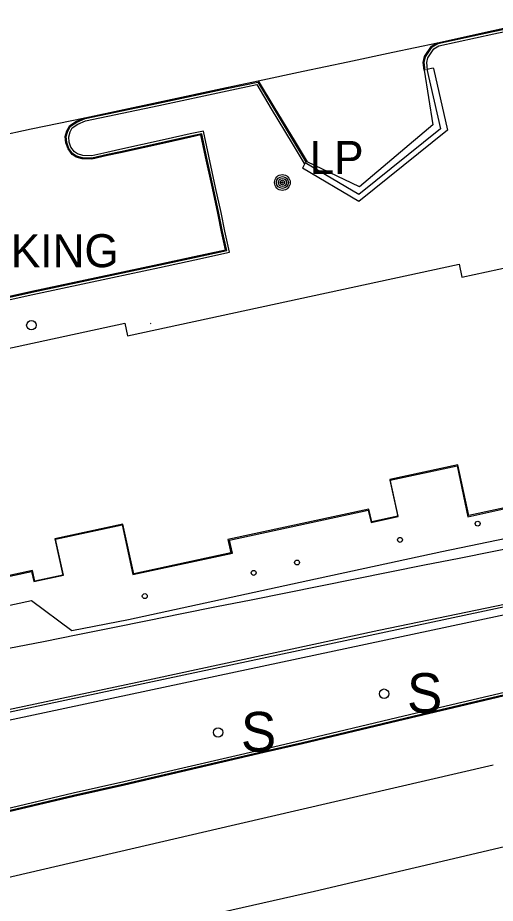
# Model space of a CAD drawing. Extents: x 368532 to 392481, y 10654822 to 10676899.
# Drawn here: x 386746.2 to 386818.5, y 10655453.5 to 10655587.7 of the extents above; entities that cross this region are included whole.
import ezdxf

# ---------------------------------------------------------------- set-up
doc = ezdxf.new("R2010")
doc.units = 0
for name, color, linetype in [('p_Catenary', 7, 'Continuous'), ('p_dtm sidewalk', 7, 'Continuous'), ('p_dtm slab', 7, 'Continuous'), ('p_road - paved curb', 7, 'Continuous'), ('p_road general road feature', 7, 'Continuous'), ('p_road paint stripe', 7, 'Continuous'), ('p_structure building', 7, 'Continuous'), ('p_structure fence', 7, 'Continuous'), ('p_structure sign', 7, 'Continuous'), ('p_structure unidentified', 7, 'Continuous'), ('p_structure wall', 7, 'Continuous'), ('p_utility general pole', 7, 'Continuous')]:
    doc.layers.add(name, color=color, linetype=linetype)

msp = doc.modelspace()

# ---------------------------------------------------------------- linework, layer by layer
at = {"layer": 'p_Catenary'}
msp.add_lwpolyline([(386708.11, 10655484.78), (386713.35, 10655485.84), (386718.6, 10655486.89), (386723.85, 10655487.94), (386729.09, 10655488.99), (386734.34, 10655490.04), (386739.59, 10655491.1), (386744.83, 10655492.15), (386750.08, 10655493.2), (386755.32, 10655494.25), (386760.57, 10655495.3), (386765.82, 10655496.35), (386771.06, 10655497.41), (386776.31, 10655498.46), (386781.56, 10655499.51), (386786.8, 10655500.56), (386792.05, 10655501.61), (386797.29, 10655502.67), (386802.54, 10655503.72), (386807.79, 10655504.77), (386813.03, 10655505.82), (386818.28, 10655506.87), (386823.53, 10655507.93)], dxfattribs=at)
at = {"layer": 'p_dtm sidewalk'}
msp.add_line((386766.36, 10655541.33), (386766.25, 10655541.3), dxfattribs=at)
at = {"layer": 'p_dtm slab'}
for p, q in [((386802.61, 10655517.61), (386812.75, 10655519.78)), ((386812.75, 10655519.78), (386814.35, 10655512.05)), ((386803.81, 10655512.13), (386802.61, 10655517.61)), ((386814.35, 10655512.05), (386829.08, 10655515.35)), ((386778.25, 10655508.52), (386799.27, 10655513.08)), ((386799.27, 10655513.08), (386799.7, 10655511.22)), ((386799.7, 10655511.22), (386803.81, 10655512.13)), ((386751.89, 10655508.7), (386762.03, 10655510.87)), ((386762.03, 10655510.87), (386763.6, 10655503.31)), ((386829.11, 10655510.64), (386810.41, 10655506.77)), ((386753.1, 10655503.21), (386751.89, 10655508.7)), ((386778.7, 10655506.58), (386778.25, 10655508.52)), ((386763.6, 10655503.31), (386778.7, 10655506.58)), ((386810.41, 10655506.77), (386790.14, 10655502.37)), ((386731.89, 10655500.24), (386748.29, 10655503.76)), ((386748.29, 10655503.76), (386748.65, 10655502.24)), ((386748.65, 10655502.24), (386753.1, 10655503.21)), ((386790.14, 10655502.37), (386762.96, 10655496.47)), ((386748.27, 10655499.33), (386712, 10655491.49)), ((386754.41, 10655494.77), (386748.27, 10655499.33)), ((386762.96, 10655496.47), (386754.41, 10655494.77))]:
    msp.add_line(p, q, dxfattribs=at)
at = {"layer": 'p_road - paved curb'}
for p, q in [((386818.17, 10655585.72), (386827.18, 10655587.66)), ((386818.2, 10655585.57), (386827.21, 10655587.51)), ((386818.28, 10655585.23), (386827.29, 10655587.17)), ((386809.75, 10655583.88), (386818.17, 10655585.72)), ((386809.81, 10655583.74), (386818.2, 10655585.57)), ((386809.94, 10655583.41), (386818.28, 10655585.23)), ((386802.98, 10655582.44), (386809.75, 10655583.88)), ((386796.2, 10655580.99), (386802.98, 10655582.44)), ((386789.42, 10655579.54), (386796.2, 10655580.99)), ((386782.62, 10655578.09), (386789.42, 10655579.54)), ((386777.83, 10655577.07), (386782.62, 10655578.09)), ((386777.86, 10655576.92), (386782.55, 10655577.92)), ((386767.47, 10655574.87), (386777.83, 10655577.07)), ((386767.5, 10655574.72), (386777.86, 10655576.92)), ((386767.57, 10655574.38), (386777.93, 10655576.58)), ((386777.93, 10655576.58), (386782.38, 10655577.52)), ((386756.38, 10655572.52), (386767.47, 10655574.87)), ((386756.41, 10655572.37), (386767.5, 10655574.72)), ((386756.48, 10655572.03), (386767.57, 10655574.38)), ((386748.24, 10655570.81), (386756.38, 10655572.52)), ((386740.12, 10655569.08), (386748.24, 10655570.81)), ((386823.58, 10655486.32), (386809.33, 10655482.97)), ((386823.66, 10655485.98), (386809.41, 10655482.63)), ((386823.69, 10655485.83), (386809.44, 10655482.48)), ((386809.33, 10655482.97), (386803.59, 10655481.62)), ((386809.41, 10655482.63), (386803.68, 10655481.28)), ((386809.44, 10655482.48), (386803.71, 10655481.13)), ((386803.59, 10655481.62), (386789.23, 10655478.19)), ((386803.68, 10655481.28), (386789.31, 10655477.85)), ((386803.71, 10655481.13), (386789.34, 10655477.7)), ((386789.23, 10655478.19), (386783.41, 10655476.84)), ((386789.31, 10655477.85), (386783.49, 10655476.5)), ((386789.34, 10655477.7), (386783.52, 10655476.35)), ((386783.41, 10655476.84), (386762.24, 10655471.93)), ((386783.49, 10655476.5), (386762.32, 10655471.59)), ((386783.52, 10655476.35), (386762.35, 10655471.44)), ((386762.24, 10655471.93), (386754.58, 10655470.18)), ((386762.32, 10655471.59), (386754.66, 10655469.84)), ((386762.35, 10655471.44), (386754.69, 10655469.69)), ((386754.58, 10655470.18), (386735.11, 10655465.63)), ((386754.66, 10655469.84), (386735.19, 10655465.29)), ((386754.69, 10655469.69), (386735.22, 10655465.14))]:
    msp.add_line(p, q, dxfattribs=at)
at = {"layer": 'p_road general road feature'}
for p, q in [((386807.81, 10655581.78), (386808.84, 10655583.34)), ((386807.95, 10655581.72), (386808.95, 10655583.23)), ((386808.84, 10655583.34), (386809.75, 10655583.88)), ((386808.95, 10655583.23), (386809.81, 10655583.74)), ((386809.19, 10655582.97), (386809.94, 10655583.41)), ((386807.61, 10655580.9), (386807.81, 10655581.78)), ((386807.76, 10655580.89), (386807.95, 10655581.72)), ((386808.28, 10655581.58), (386809.19, 10655582.97)), ((386807.72, 10655579.69), (386807.61, 10655580.9)), ((386807.87, 10655579.7), (386807.76, 10655580.89)), ((386808.12, 10655580.87), (386808.28, 10655581.58)), ((386808.22, 10655579.74), (386808.12, 10655580.87)), ((386807.72, 10655579.69), (386809.05, 10655571.44)), ((386782.55, 10655577.92), (386784.86, 10655574.06)), ((386782.62, 10655578.09), (386784.99, 10655574.14)), ((386782.38, 10655577.52), (386784.56, 10655573.88)), ((386784.56, 10655573.88), (386787.77, 10655568.59)), ((386784.86, 10655574.06), (386788.07, 10655568.77)), ((386784.99, 10655574.14), (386788.2, 10655568.85)), ((386755.07, 10655571.97), (386756.38, 10655572.52)), ((386755.14, 10655571.84), (386756.41, 10655572.37)), ((386753.64, 10655570.55), (386754.08, 10655571.32)), ((386753.78, 10655570.49), (386754.19, 10655571.21)), ((386754.08, 10655571.32), (386755.07, 10655571.97)), ((386754.11, 10655570.36), (386754.45, 10655570.97)), ((386754.19, 10655571.21), (386755.14, 10655571.84)), ((386754.45, 10655570.97), (386755.3, 10655571.53)), ((386755.3, 10655571.53), (386756.48, 10655572.03)), ((386809.05, 10655571.44), (386797.97, 10655562.02)), ((386753.4, 10655569.67), (386753.64, 10655570.55)), ((386753.48, 10655568.71), (386753.4, 10655569.67)), ((386753.55, 10655569.66), (386753.78, 10655570.49)), ((386753.63, 10655568.74), (386753.55, 10655569.66)), ((386753.91, 10655569.62), (386754.11, 10655570.36)), ((386753.97, 10655568.82), (386753.91, 10655569.62)), ((386772.32, 10655570.06), (386768.51, 10655569.21)), ((386772.4, 10655569.72), (386768.59, 10655568.87)), ((386774.31, 10655570.5), (386772.32, 10655570.06)), ((386774.05, 10655570.08), (386772.4, 10655569.72)), ((386773.93, 10655569.9), (386772.43, 10655569.57)), ((386774.64, 10655566.59), (386773.93, 10655569.9)), ((386774.79, 10655566.62), (386774.05, 10655570.08)), ((386775.13, 10655566.7), (386774.31, 10655570.5)), ((386753.81, 10655567.8), (386753.48, 10655568.71)), ((386753.94, 10655567.87), (386753.63, 10655568.74)), ((386754.25, 10655568.04), (386753.97, 10655568.82)), ((386768.51, 10655569.21), (386761.67, 10655567.69)), ((386768.59, 10655568.87), (386761.75, 10655567.35)), ((386768.62, 10655568.72), (386761.78, 10655567.2)), ((386772.43, 10655569.57), (386768.62, 10655568.72)), ((386787.77, 10655568.59), (386789.59, 10655565.57)), ((386788.07, 10655568.77), (386789.89, 10655565.75)), ((386788.2, 10655568.85), (386790.02, 10655565.83)), ((386754.45, 10655566.95), (386753.81, 10655567.8)), ((386754.56, 10655567.06), (386753.94, 10655567.87)), ((386754.8, 10655567.32), (386754.25, 10655568.04)), ((386755.02, 10655566.56), (386754.45, 10655566.95)), ((386755.08, 10655566.7), (386754.56, 10655567.06)), ((386755.23, 10655567.02), (386754.8, 10655567.32)), ((386756.05, 10655566.8), (386755.23, 10655567.02)), ((386759.69, 10655567.26), (386757.4, 10655566.73)), ((386759.77, 10655566.92), (386757.43, 10655566.38)), ((386761.67, 10655567.69), (386759.69, 10655567.26)), ((386761.75, 10655567.35), (386759.77, 10655566.92)), ((386761.78, 10655567.2), (386759.8, 10655566.77)), ((386755.97, 10655566.3), (386755.02, 10655566.56)), ((386755.99, 10655566.45), (386755.08, 10655566.7)), ((386757.44, 10655566.23), (386755.97, 10655566.3)), ((386757.43, 10655566.38), (386755.99, 10655566.45)), ((386757.4, 10655566.73), (386756.05, 10655566.8)), ((386759.8, 10655566.77), (386757.44, 10655566.23)), ((386775.67, 10655561.82), (386774.64, 10655566.59)), ((386775.82, 10655561.85), (386774.79, 10655566.62)), ((386776.16, 10655561.93), (386775.13, 10655566.7)), ((386797.97, 10655562.02), (386790.02, 10655565.83)), ((386776.49, 10655558.04), (386775.67, 10655561.82)), ((386776.64, 10655558.07), (386775.82, 10655561.85)), ((386776.98, 10655558.14), (386776.16, 10655561.93)), ((386777.07, 10655555.25), (386776.49, 10655558.04)), ((386777.22, 10655555.28), (386776.64, 10655558.07)), ((386777.56, 10655555.35), (386776.98, 10655558.14)), ((386777.67, 10655552.51), (386777.07, 10655555.25)), ((386777.85, 10655552.39), (386777.22, 10655555.28)), ((386778.27, 10655552.13), (386777.56, 10655555.35)), ((386772.93, 10655551.5), (386777.67, 10655552.51)), ((386772.96, 10655551.35), (386777.85, 10655552.39)), ((386767.54, 10655550.34), (386772.93, 10655551.5)), ((386767.57, 10655550.19), (386772.96, 10655551.35)), ((386767.65, 10655549.85), (386773.03, 10655551.01)), ((386773.03, 10655551.01), (386778.27, 10655552.13)), ((386760.43, 10655548.81), (386767.54, 10655550.34)), ((386760.46, 10655548.66), (386767.57, 10655550.19)), ((386760.53, 10655548.32), (386767.65, 10655549.85)), ((386748.35, 10655546.23), (386760.43, 10655548.81)), ((386748.38, 10655546.08), (386760.46, 10655548.66)), ((386748.46, 10655545.74), (386760.53, 10655548.32)), ((386744.5, 10655545.39), (386748.35, 10655546.23)), ((386744.53, 10655545.24), (386748.38, 10655546.08)), ((386744.61, 10655544.9), (386748.46, 10655545.74))]:
    msp.add_line(p, q, dxfattribs=at)
at = {"layer": 'p_road paint stripe'}
for p, q in [((386779.16, 10655465.44), (386818.2, 10655474.5)), ((386729.57, 10655453.96), (386779.16, 10655465.44)), ((386791.13, 10655455.34), (386832.71, 10655465.18)), ((386752.75, 10655446.74), (386791.13, 10655455.34))]:
    msp.add_line(p, q, dxfattribs=at)
at = {"layer": 'p_structure building'}
for points in [[(386719.97, 10655532.22), (386762.4, 10655541.39), (386762.82, 10655539.47), (386813.04, 10655550.32), (386813.46, 10655548.36), (386828.39, 10655551.59)], [(386829.02, 10655515.4), (386814.48, 10655512.26), (386812.83, 10655519.92), (386802.55, 10655517.7), (386803.75, 10655512.17), (386799.79, 10655511.31), (386799.38, 10655513.23), (386778.03, 10655508.61), (386778.46, 10655506.59), (386763.75, 10655503.41), (386762.12, 10655510.97), (386751.81, 10655508.74), (386753, 10655503.21), (386748.76, 10655502.29), (386748.41, 10655503.92), (386702.55, 10655494.01)]]:
    msp.add_lwpolyline(points, dxfattribs=at)
at = {"layer": 'p_structure fence'}
for p, q in [((386838.15, 10655502.6), (386800.86, 10655494.84)), ((386800.86, 10655494.84), (386766.65, 10655487.49)), ((386766.65, 10655487.49), (386707.83, 10655474.94))]:
    msp.add_line(p, q, dxfattribs=at)
at = {"layer": 'p_structure sign'}
for centre in [(386748.26, 10655541.09), (386801.68, 10655485.27), (386776.53, 10655479.4)]:
    msp.add_circle(centre, 0.713, dxfattribs=at)
at = {"layer": 'p_structure unidentified'}
for centre in [(386815.84, 10655511.03), (386804.08, 10655508.57), (386788.49, 10655505.14), (386781.92, 10655503.57), (386765.43, 10655500.05)]:
    msp.add_circle(centre, 0.375, dxfattribs=at)
at = {"layer": 'p_structure wall'}
for p, q in [((386808.14, 10655579.85), (386809.11, 10655580.08)), ((386808.14, 10655579.85), (386810.19, 10655570.85)), ((386809.11, 10655580.08), (386809.14, 10655579.95)), ((386809.14, 10655579.95), (386811.26, 10655570.65)), ((386810.19, 10655570.85), (386797.84, 10655560.86)), ((386811.26, 10655570.65), (386797.86, 10655559.81)), ((386789.7, 10655565.66), (386789.29, 10655564.86)), ((386797.84, 10655560.86), (386789.7, 10655565.66)), ((386797.86, 10655559.81), (386789.29, 10655564.86)), ((386708.23, 10655474.72), (386838.88, 10655502.52)), ((386708.48, 10655473.55), (386840.25, 10655501.59))]:
    msp.add_line(p, q, dxfattribs=at)
at = {"layer": 'p_utility general pole'}
for radius in [1.19, 0.901, 0.608, 0.337, 0.12]:
    msp.add_circle((386786.27, 10655562.7), radius, dxfattribs=at)

# ---------------------------------------------------------------- texts
at = {"layer": 'p_road general road feature'}
msp.add_text(' PAVED PARKING', height=5, dxfattribs=at).set_placement((386705.02, 10655549.87))
at = {"layer": 'p_structure sign'}
for p in [(386805.14, 10655482.38), (386779.99, 10655476.51)]:
    msp.add_text('S', height=6, dxfattribs=at).set_placement(p)
at = {"layer": 'p_utility general pole'}
msp.add_text('LP', height=5, dxfattribs=at).set_placement((386790.39, 10655563.99))

doc.saveas('drawing.dxf')
